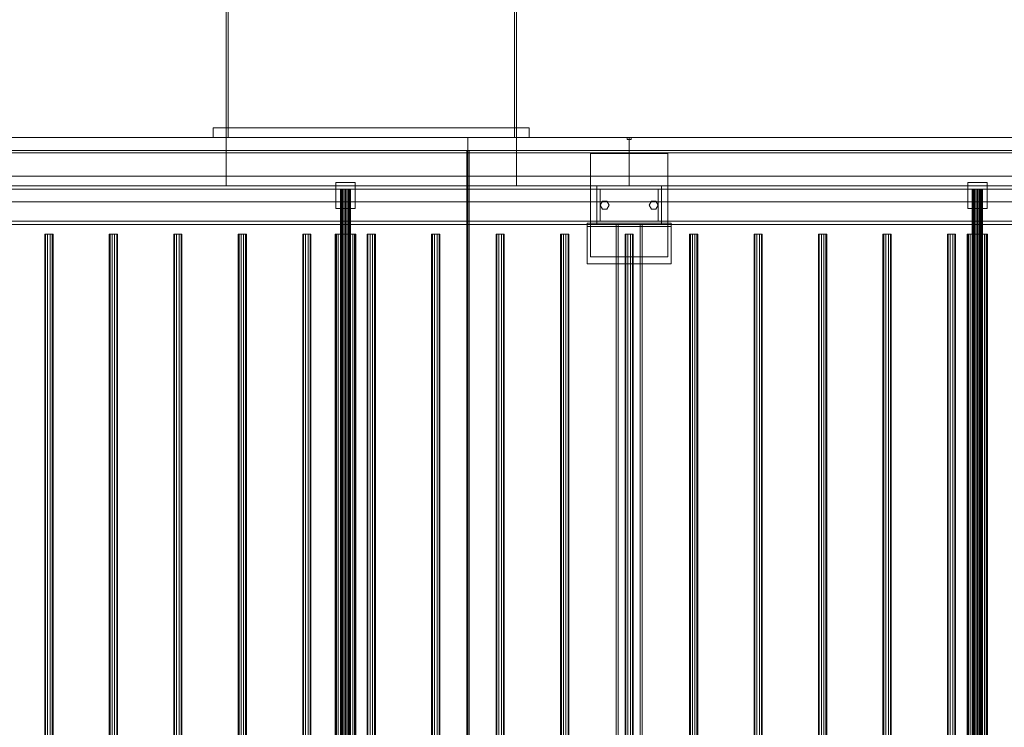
# Model space of a CAD drawing. Header units: millimetres. Extents: x -4738 to 65662, y -68080 to 6847.
# Tile 1021 of 1056: x 57516 to 59043, y -17515 to -16417. Entities that reach past the tile are written whole.
import ezdxf

# ---------------------------------------------------------------- set-up
doc = ezdxf.new("R2010")
doc.units = ezdxf.units.MM
doc.layers.add('superior_secador', color=7, linetype='Continuous', lineweight=0)

msp = doc.modelspace()

# ---------------------------------------------------------------- linework, layer by layer
at = {"layer": 'superior_secador'}
for p, q in [((57836.134, -16600), (57836.134, -16210)), ((57839.134, -16210), (57839.134, -16600)), ((58283.134, -16600), (58283.134, -16210)), ((58286.134, -16210), (58286.134, -16600)), ((40461.134, -16600), (60461.134, -16600)), ((57211.134, -16600), (58211.134, -16600)), ((57461.134, -16600), (57836.134, -16600)), ((57816.134, -16600), (57816.134, -16585)), ((57816.134, -16585), (58306.134, -16585)), ((57816.134, -16585), (57836.134, -16585)), ((58306.134, -16600), (57816.134, -16600)), ((57836.134, -16600), (57816.134, -16600)), ((57836.134, -16585), (57836.134, -16600)), ((57836.134, -16600), (57836.134, -16675)), ((57836.134, -16600), (58286.134, -16600)), ((57839.134, -16600), (57836.134, -16600)), ((58211.134, -16600), (58211.134, -19400)), ((58211.134, -16600), (59211.134, -16600)), ((58286.134, -16600), (58283.134, -16600)), ((58286.134, -16600), (58286.134, -16585)), ((58286.134, -16585), (58306.134, -16585)), ((58286.134, -16600), (58286.134, -16675)), ((58286.134, -16600), (58461.134, -16600)), ((58306.134, -16600), (58286.134, -16600)), ((58306.134, -16585), (58306.134, -16600)), ((58458.134, -16603), (58458.134, -16600)), ((58458.134, -16600), (58464.134, -16600)), ((58461.134, -16600), (58461.134, -16675)), ((58461.134, -16600), (59461.134, -16600)), ((58464.134, -16600), (58464.134, -16603)), ((58464.134, -16603), (58458.134, -16603)), ((60461.134, -16620), (40461.134, -16620)), ((60461.134, -16624), (40461.134, -16624)), ((58209.134, -19380), (58209.134, -16620)), ((58209.134, -16620), (58213.134, -16620)), ((58213.134, -16620), (58213.134, -19380)), ((58401.134, -16785), (58401.134, -16625)), ((58401.134, -16625), (58521.134, -16625)), ((58521.134, -16625), (58521.134, -16785)), ((40811.134, -16660), (60111.134, -16660)), ((40461.134, -16675), (60461.134, -16675)), ((57836.134, -16675), (57461.134, -16675)), ((58286.134, -16675), (57836.134, -16675)), ((58006.134, -16710), (58006.134, -16670)), ((58006.134, -16670), (58036.134, -16670)), ((58036.134, -16670), (58036.134, -16710)), ((58461.134, -16675), (58286.134, -16675)), ((58411.134, -16680), (58411.134, -16675)), ((58411.134, -16675), (58511.134, -16675)), ((59461.134, -16675), (58461.134, -16675)), ((58511.134, -16675), (58511.134, -16680)), ((58986.134, -16710), (58986.134, -16670)), ((58986.134, -16670), (59016.134, -16670)), ((59016.134, -16670), (59016.134, -16710)), ((60461.134, -16680), (40461.134, -16680)), ((58013.406, -16680), (58013.134, -16680)), ((58013.134, -16680), (58013.134, -19320)), ((58014.206, -16680), (58013.406, -16680)), ((58013.406, -16680), (58013.406, -19320)), ((58015.477, -16680), (58014.206, -16680)), ((58014.206, -16680), (58014.206, -19320)), ((58017.134, -16680), (58015.477, -16680)), ((58015.477, -16680), (58015.477, -19320)), ((58019.063, -16680), (58017.134, -16680)), ((58017.134, -16680), (58017.134, -19320)), ((58021.134, -16680), (58019.063, -16680)), ((58019.063, -16680), (58019.063, -19320)), ((58023.204, -16680), (58021.134, -16680)), ((58021.134, -16680), (58021.134, -19320)), ((58025.134, -16680), (58023.204, -16680)), ((58023.204, -16680), (58023.204, -19320)), ((58026.791, -16680), (58025.134, -16680)), ((58025.134, -16680), (58025.134, -19320)), ((58028.062, -16680), (58026.791, -16680)), ((58026.791, -16680), (58026.791, -19320)), ((58028.861, -16680), (58028.062, -16680)), ((58028.062, -16680), (58028.062, -19320)), ((58028.861, -16680), (58029.134, -16680)), ((58028.861, -16680), (58028.861, -19320)), ((58029.134, -19320), (58029.134, -16680)), ((58511.134, -16680), (58411.134, -16680)), ((58411.134, -16730), (58411.134, -16680)), ((58411.134, -16680), (58416.134, -16680)), ((58416.134, -16680), (58416.134, -16730)), ((58506.134, -16730), (58506.134, -16680)), ((58506.134, -16680), (58511.134, -16680)), ((58511.134, -16680), (58511.134, -16730)), ((58993.406, -16680), (58993.134, -16680)), ((58993.134, -16680), (58993.134, -19320)), ((58994.206, -16680), (58993.406, -16680)), ((58993.406, -16680), (58993.406, -19320)), ((58995.477, -16680), (58994.206, -16680)), ((58994.206, -16680), (58994.206, -19320)), ((58997.134, -16680), (58995.477, -16680)), ((58995.477, -16680), (58995.477, -19320)), ((58999.063, -16680), (58997.134, -16680)), ((58997.134, -16680), (58997.134, -19320)), ((59001.134, -16680), (58999.063, -16680)), ((58999.063, -16680), (58999.063, -19320)), ((59003.204, -16680), (59001.134, -16680)), ((59001.134, -16680), (59001.134, -19320)), ((59005.134, -16680), (59003.204, -16680)), ((59003.204, -16680), (59003.204, -19320)), ((59006.791, -16680), (59005.134, -16680)), ((59005.134, -16680), (59005.134, -19320)), ((59008.062, -16680), (59006.791, -16680)), ((59006.791, -16680), (59006.791, -19320)), ((59008.861, -16680), (59008.062, -16680)), ((59008.062, -16680), (59008.062, -19320)), ((59008.861, -16680), (59009.134, -16680)), ((59008.861, -16680), (59008.861, -19320)), ((59009.134, -19320), (59009.134, -16680)), ((60111.134, -16700), (40811.134, -16700)), ((58416.134, -16705), (58419.634, -16698.938)), ((58419.634, -16711.062), (58416.134, -16705)), ((58419.634, -16698.938), (58426.634, -16698.938)), ((58426.634, -16698.938), (58430.134, -16705)), ((58430.134, -16705), (58426.634, -16711.062)), ((58492.134, -16705), (58495.634, -16698.938)), ((58495.634, -16711.062), (58492.134, -16705)), ((58495.634, -16698.938), (58502.634, -16698.938)), ((58502.634, -16698.938), (58506.134, -16705)), ((58506.134, -16705), (58502.634, -16711.062)), ((58036.134, -16710), (58006.134, -16710)), ((58426.634, -16711.062), (58419.634, -16711.062)), ((58502.634, -16711.062), (58495.634, -16711.062)), ((59016.134, -16710), (58986.134, -16710)), ((40461.134, -16730), (60461.134, -16730)), ((60461.134, -16735), (40461.134, -16735)), ((58396.134, -16738), (58396.134, -16733)), ((58396.134, -16733), (58526.134, -16733)), ((58396.134, -16796), (58396.134, -16733)), ((58411.134, -16735), (58411.134, -16730)), ((58411.134, -16730), (58511.134, -16730)), ((58416.134, -16730), (58411.134, -16730)), ((58511.134, -16735), (58411.134, -16735)), ((58441.134, -19265), (58441.134, -16735)), ((58441.134, -16735), (58481.134, -16735)), ((58441.134, -16735), (58444.134, -16735)), ((58444.134, -16735), (58444.134, -19265)), ((58478.134, -19265), (58478.134, -16735)), ((58478.134, -16735), (58481.134, -16735)), ((58481.134, -16735), (58481.134, -19265)), ((58511.134, -16730), (58506.134, -16730)), ((58511.134, -16730), (58511.134, -16735)), ((58526.134, -16733), (58526.134, -16738)), ((58526.134, -16733), (58526.134, -16796)), ((57555.997, -16750), (57554.784, -16750)), ((57554.784, -16750), (57554.784, -19250)), ((57559.172, -16750), (57555.997, -16750)), ((57555.997, -16750), (57555.997, -19250)), ((57563.096, -16750), (57559.172, -16750)), ((57559.172, -16750), (57559.172, -19250)), ((57566.271, -16750), (57563.096, -16750)), ((57563.096, -16750), (57563.096, -19250)), ((57566.271, -16750), (57567.484, -16750)), ((57566.271, -16750), (57566.271, -19250)), ((57567.484, -19250), (57567.484, -16750)), ((57655.997, -16750), (57654.784, -16750)), ((57654.784, -16750), (57654.784, -19250)), ((57659.172, -16750), (57655.997, -16750)), ((57655.997, -16750), (57655.997, -19250)), ((57663.096, -16750), (57659.172, -16750)), ((57659.172, -16750), (57659.172, -19250)), ((57666.271, -16750), (57663.096, -16750)), ((57663.096, -16750), (57663.096, -19250)), ((57666.271, -16750), (57667.484, -16750)), ((57666.271, -16750), (57666.271, -19250)), ((57667.484, -19250), (57667.484, -16750)), ((57755.997, -16750), (57754.784, -16750)), ((57754.784, -16750), (57754.784, -19250)), ((57759.172, -16750), (57755.997, -16750)), ((57755.997, -16750), (57755.997, -19250)), ((57763.096, -16750), (57759.172, -16750)), ((57759.172, -16750), (57759.172, -19250)), ((57766.271, -16750), (57763.096, -16750)), ((57763.096, -16750), (57763.096, -19250)), ((57766.271, -16750), (57767.484, -16750)), ((57766.271, -16750), (57766.271, -19250)), ((57767.484, -19250), (57767.484, -16750)), ((57855.997, -16750), (57854.784, -16750)), ((57854.784, -16750), (57854.784, -19250)), ((57859.172, -16750), (57855.997, -16750)), ((57855.997, -16750), (57855.997, -19250)), ((57863.096, -16750), (57859.172, -16750)), ((57859.172, -16750), (57859.172, -19250)), ((57866.271, -16750), (57863.096, -16750)), ((57863.096, -16750), (57863.096, -19250)), ((57866.271, -16750), (57867.484, -16750)), ((57866.271, -16750), (57866.271, -19250)), ((57867.484, -19250), (57867.484, -16750)), ((57955.997, -16750), (57954.784, -16750)), ((57954.784, -16750), (57954.784, -19250)), ((57959.172, -16750), (57955.997, -16750)), ((57955.997, -16750), (57955.997, -19250)), ((57963.096, -16750), (57959.172, -16750)), ((57959.172, -16750), (57959.172, -19250)), ((57966.271, -16750), (57963.096, -16750)), ((57963.096, -16750), (57963.096, -19250)), ((57966.271, -16750), (57967.484, -16750)), ((57966.271, -16750), (57966.271, -19250)), ((57967.484, -19250), (57967.484, -16750)), ((58005.679, -16750), (58005.134, -16750)), ((58005.134, -16750), (58005.134, -19250)), ((58007.277, -16750), (58005.679, -16750)), ((58005.679, -16750), (58005.679, -19250)), ((58009.82, -16750), (58007.277, -16750)), ((58007.277, -16750), (58007.277, -19250)), ((58013.134, -16750), (58009.82, -16750)), ((58009.82, -16750), (58009.82, -19250)), ((58016.993, -16750), (58013.134, -16750)), ((58013.134, -16750), (58013.134, -19250)), ((58021.134, -16750), (58016.993, -16750)), ((58016.993, -16750), (58016.993, -19250)), ((58025.275, -16750), (58021.134, -16750)), ((58021.134, -16750), (58021.134, -19250)), ((58029.134, -16750), (58025.275, -16750)), ((58025.275, -16750), (58025.275, -19250)), ((58032.448, -16750), (58029.134, -16750)), ((58029.134, -16750), (58029.134, -19250)), ((58034.99, -16750), (58032.448, -16750)), ((58032.448, -16750), (58032.448, -19250)), ((58036.589, -16750), (58034.99, -16750)), ((58034.99, -16750), (58034.99, -19250)), ((58036.589, -16750), (58037.134, -16750)), ((58036.589, -16750), (58036.589, -19250)), ((58037.134, -19250), (58037.134, -16750)), ((58055.997, -16750), (58054.784, -16750)), ((58054.784, -16750), (58054.784, -19250)), ((58059.172, -16750), (58055.997, -16750)), ((58055.997, -16750), (58055.997, -19250)), ((58063.096, -16750), (58059.172, -16750)), ((58059.172, -16750), (58059.172, -19250)), ((58066.271, -16750), (58063.096, -16750)), ((58063.096, -16750), (58063.096, -19250)), ((58066.271, -16750), (58067.484, -16750)), ((58066.271, -16750), (58066.271, -19250)), ((58067.484, -19250), (58067.484, -16750)), ((58155.997, -16750), (58154.784, -16750)), ((58154.784, -16750), (58154.784, -19250)), ((58159.172, -16750), (58155.997, -16750)), ((58155.997, -16750), (58155.997, -19250)), ((58163.096, -16750), (58159.172, -16750)), ((58159.172, -16750), (58159.172, -19250)), ((58166.271, -16750), (58163.096, -16750)), ((58163.096, -16750), (58163.096, -19250)), ((58166.271, -16750), (58167.484, -16750)), ((58166.271, -16750), (58166.271, -19250)), ((58167.484, -19250), (58167.484, -16750)), ((58255.997, -16750), (58254.784, -16750)), ((58254.784, -16750), (58254.784, -19250)), ((58259.172, -16750), (58255.997, -16750)), ((58255.997, -16750), (58255.997, -19250)), ((58263.096, -16750), (58259.172, -16750)), ((58259.172, -16750), (58259.172, -19250)), ((58266.271, -16750), (58263.096, -16750)), ((58263.096, -16750), (58263.096, -19250)), ((58266.271, -16750), (58267.484, -16750)), ((58266.271, -16750), (58266.271, -19250)), ((58267.484, -19250), (58267.484, -16750)), ((58355.997, -16750), (58354.784, -16750)), ((58354.784, -16750), (58354.784, -19250)), ((58359.172, -16750), (58355.997, -16750)), ((58355.997, -16750), (58355.997, -19250)), ((58363.096, -16750), (58359.172, -16750)), ((58359.172, -16750), (58359.172, -19250)), ((58366.271, -16750), (58363.096, -16750)), ((58363.096, -16750), (58363.096, -19250)), ((58366.271, -16750), (58367.484, -16750)), ((58366.271, -16750), (58366.271, -19250)), ((58367.484, -19250), (58367.484, -16750)), ((58526.134, -16738), (58396.134, -16738)), ((58455.997, -16750), (58454.784, -16750)), ((58454.784, -16750), (58454.784, -19250)), ((58459.172, -16750), (58455.997, -16750)), ((58455.997, -16750), (58455.997, -19250)), ((58463.096, -16750), (58459.172, -16750)), ((58459.172, -16750), (58459.172, -19250)), ((58466.271, -16750), (58463.096, -16750)), ((58463.096, -16750), (58463.096, -19250)), ((58466.271, -16750), (58467.484, -16750)), ((58466.271, -16750), (58466.271, -19250)), ((58467.484, -19250), (58467.484, -16750)), ((58555.997, -16750), (58554.784, -16750)), ((58554.784, -16750), (58554.784, -19250)), ((58559.172, -16750), (58555.997, -16750)), ((58555.997, -16750), (58555.997, -19250)), ((58563.096, -16750), (58559.172, -16750)), ((58559.172, -16750), (58559.172, -19250)), ((58566.271, -16750), (58563.096, -16750)), ((58563.096, -16750), (58563.096, -19250)), ((58566.271, -16750), (58567.484, -16750)), ((58566.271, -16750), (58566.271, -19250)), ((58567.484, -19250), (58567.484, -16750)), ((58655.997, -16750), (58654.784, -16750)), ((58654.784, -16750), (58654.784, -19250)), ((58659.172, -16750), (58655.997, -16750)), ((58655.997, -16750), (58655.997, -19250)), ((58663.096, -16750), (58659.172, -16750)), ((58659.172, -16750), (58659.172, -19250)), ((58666.271, -16750), (58663.096, -16750)), ((58663.096, -16750), (58663.096, -19250)), ((58666.271, -16750), (58667.484, -16750)), ((58666.271, -16750), (58666.271, -19250)), ((58667.484, -19250), (58667.484, -16750)), ((58755.997, -16750), (58754.784, -16750)), ((58754.784, -16750), (58754.784, -19250)), ((58759.172, -16750), (58755.997, -16750)), ((58755.997, -16750), (58755.997, -19250)), ((58763.096, -16750), (58759.172, -16750)), ((58759.172, -16750), (58759.172, -19250)), ((58766.271, -16750), (58763.096, -16750)), ((58763.096, -16750), (58763.096, -19250)), ((58766.271, -16750), (58767.484, -16750)), ((58766.271, -16750), (58766.271, -19250)), ((58767.484, -19250), (58767.484, -16750)), ((58855.997, -16750), (58854.784, -16750)), ((58854.784, -16750), (58854.784, -19250)), ((58859.172, -16750), (58855.997, -16750)), ((58855.997, -16750), (58855.997, -19250)), ((58863.096, -16750), (58859.172, -16750)), ((58859.172, -16750), (58859.172, -19250)), ((58866.271, -16750), (58863.096, -16750)), ((58863.096, -16750), (58863.096, -19250)), ((58866.271, -16750), (58867.484, -16750)), ((58866.271, -16750), (58866.271, -19250)), ((58867.484, -19250), (58867.484, -16750)), ((58955.997, -16750), (58954.784, -16750)), ((58954.784, -16750), (58954.784, -19250)), ((58959.172, -16750), (58955.997, -16750)), ((58955.997, -16750), (58955.997, -19250)), ((58963.096, -16750), (58959.172, -16750)), ((58959.172, -16750), (58959.172, -19250)), ((58966.271, -16750), (58963.096, -16750)), ((58963.096, -16750), (58963.096, -19250)), ((58966.271, -16750), (58967.484, -16750)), ((58966.271, -16750), (58966.271, -19250)), ((58967.484, -19250), (58967.484, -16750)), ((58985.679, -16750), (58985.134, -16750)), ((58985.134, -16750), (58985.134, -19250)), ((58987.277, -16750), (58985.679, -16750)), ((58985.679, -16750), (58985.679, -19250)), ((58989.82, -16750), (58987.277, -16750)), ((58987.277, -16750), (58987.277, -19250)), ((58993.134, -16750), (58989.82, -16750)), ((58989.82, -16750), (58989.82, -19250)), ((58996.993, -16750), (58993.134, -16750)), ((58993.134, -16750), (58993.134, -19250)), ((59001.134, -16750), (58996.993, -16750)), ((58996.993, -16750), (58996.993, -19250)), ((59005.275, -16750), (59001.134, -16750)), ((59001.134, -16750), (59001.134, -19250)), ((59009.134, -16750), (59005.275, -16750)), ((59005.275, -16750), (59005.275, -19250)), ((59012.448, -16750), (59009.134, -16750)), ((59009.134, -16750), (59009.134, -19250)), ((59014.99, -16750), (59012.448, -16750)), ((59012.448, -16750), (59012.448, -19250)), ((59016.589, -16750), (59014.99, -16750)), ((59014.99, -16750), (59014.99, -19250)), ((59016.589, -16750), (59017.134, -16750)), ((59016.589, -16750), (59016.589, -19250)), ((59017.134, -19250), (59017.134, -16750)), ((58526.134, -16796), (58396.134, -16796)), ((58521.134, -16785), (58401.134, -16785))]:
    msp.add_line(p, q, dxfattribs=at)

doc.saveas('drawing.dxf')
